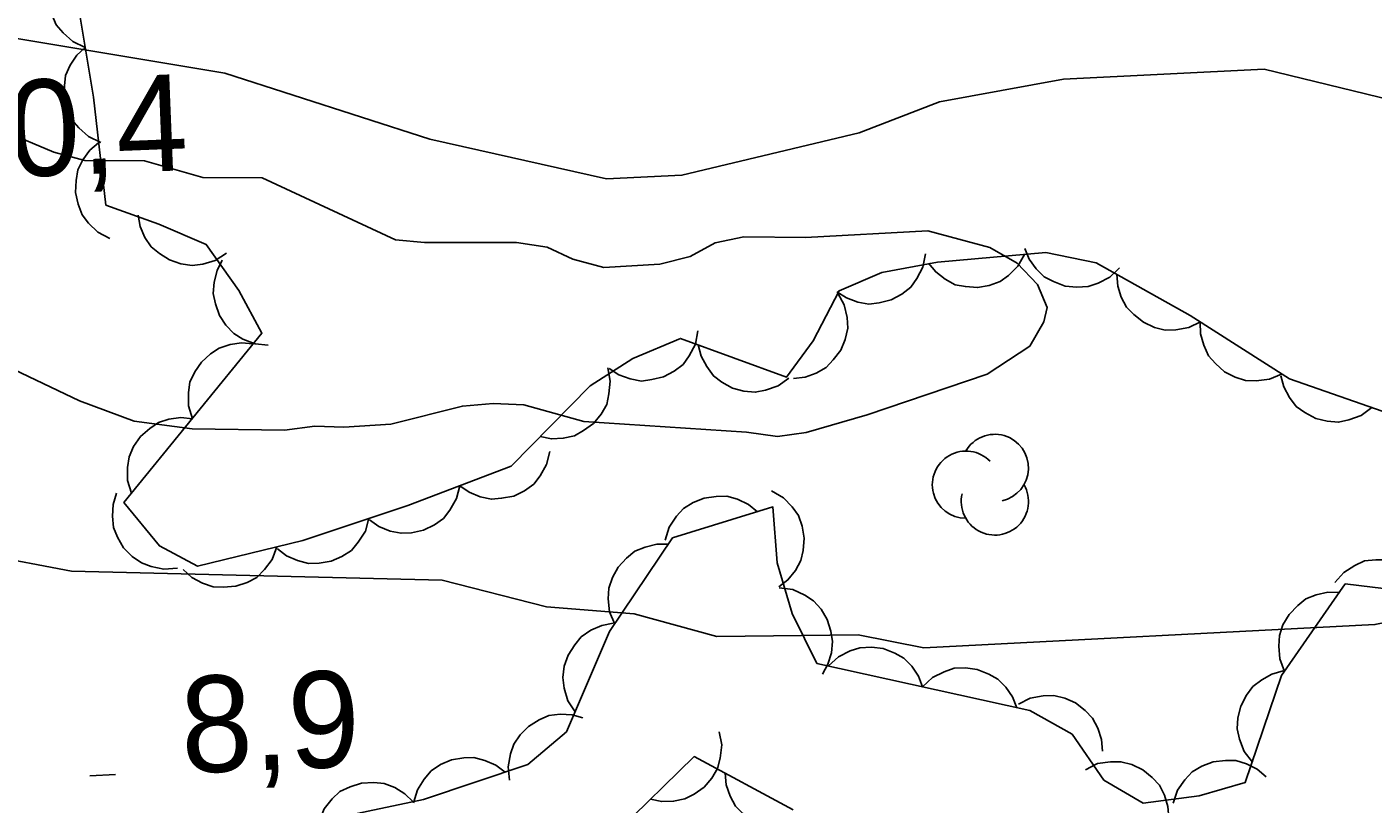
# Model space of a CAD drawing. Extents: x 336540 to 340074, y 5572036 to 5573747.
# Drawn here: x 337735.99 to 337777.88, y 5573512.06 to 5573536.26 of the extents above; entities that cross this region are included whole.
import ezdxf

# ---------------------------------------------------------------- set-up
doc = ezdxf.new("R2010")
doc.units = 0
for name, color, linetype in [('Niveau 1', 7, 'Continuous'), ('Niveau 2', 7, 'Continuous'), ('Niveau 3', 7, 'Continuous'), ('Niveau 44', 7, 'Continuous')]:
    doc.layers.add(name, color=color, linetype=linetype)

msp = doc.modelspace()

# ---------------------------------------------------------------- linework, layer by layer
at = {"layer": 'Niveau 1'}
msp.add_lwpolyline([(337735.3, 5573533), (337736.83, 5573532.36), (337737.79, 5573532.1), (337739.65, 5573532.09), (337741.46, 5573531.57), (337743.31, 5573531.56), (337747.46, 5573529.63), (337748.36, 5573529.54), (337751.22, 5573529.55), (337752.18, 5573529.4), (337752.98, 5573529.03), (337753.94, 5573528.77), (337755.68, 5573528.87), (337756.63, 5573529.11), (337757.4, 5573529.53), (337758.3, 5573529.72), (337760.21, 5573529.7), (337764.02, 5573529.91), (337765.95, 5573529.39), (337766.8, 5573528.9), (337767.43, 5573528.24), (337767.73, 5573527.52), (337767.63, 5573527.07), (337767.2, 5573526.32), (337765.87, 5573525.45), (337762.13, 5573524.18), (337760.24, 5573523.63), (337759.34, 5573523.5), (337758.38, 5573523.64), (337753.32, 5573523.97), (337751.45, 5573524.49), (337750.5, 5573524.53), (337749.54, 5573524.45), (337747.31, 5573523.89), (337745.85, 5573523.8), (337744.95, 5573523.83), (337744, 5573523.7), (337741.13, 5573523.74), (337739.33, 5573523.98), (337737.63, 5573524.62), (337735.36, 5573525.69)], dxfattribs=at)
at = {"layer": 'Niveau 2'}
for points in [[(337734.3, 5573536.12), (337742.15, 5573534.82), (337748.53, 5573532.76), (337754.02, 5573531.53), (337756.37, 5573531.64), (337761.89, 5573532.96), (337764.38, 5573533.92), (337768.24, 5573534.63), (337774.49, 5573534.94), (337780.83, 5573533.4), (337782.91, 5573532.5), (337786.68, 5573531.52), (337792.77, 5573531.48), (337797.9, 5573530.56), (337808.21, 5573530.91), (337815.57, 5573532.47)], [(337734.64, 5573519.83), (337737.38, 5573519.31), (337748.91, 5573519.03), (337752.16, 5573518.2), (337754.88, 5573517.98), (337757.46, 5573517.28), (337761.85, 5573517.33), (337763.9, 5573516.93), (337777.93, 5573517.65), (337782.61, 5573518.57), (337784.97, 5573518.69), (337786, 5573518.56), (337789.03, 5573515.5), (337790.08, 5573515.05), (337792.11, 5573514.81), (337794.65, 5573514.94), (337797.12, 5573516.26), (337801.44, 5573517.83), (337808.67, 5573518.54), (337810.68, 5573519.17)]]:
    msp.add_lwpolyline(points, dxfattribs=at)
at = {"layer": 'Niveau 3'}
msp.add_line((337737.95, 5573512.94), (337738.75, 5573512.98), dxfattribs=at)
at = {"layer": 'Niveau 44'}
for points in [[(337739.01, 5573521.45), (337743.3, 5573526.72), (337742.58, 5573528.05), (337741.57, 5573529.48), (337740.09, 5573530.12), (337738.45, 5573530.71), (337738.06, 5573534.07), (337737.5, 5573537.44), (337737.41, 5573539.08), (337737.76, 5573542.38), (337737.42, 5573545.73), (337735.71, 5573545.13)], [(337737.8, 5573535.62), (337737.42, 5573535.8), (337737.12, 5573536.07), (337736.9, 5573536.32), (337736.76, 5573536.64), (337736.67, 5573537), (337736.67, 5573537.38), (337736.7, 5573537.7), (337736.85, 5573538.03), (337737.05, 5573538.33), (337737.31, 5573538.58)], [(337738.29, 5573532.66), (337737.91, 5573532.84), (337737.61, 5573533.11), (337737.39, 5573533.36), (337737.25, 5573533.68), (337737.16, 5573534.04), (337737.16, 5573534.42), (337737.19, 5573534.74), (337737.34, 5573535.07), (337737.54, 5573535.38), (337737.8, 5573535.62)], [(337738.57, 5573529.67), (337738.2, 5573529.87), (337737.91, 5573530.15), (337737.71, 5573530.41), (337737.58, 5573530.74), (337737.5, 5573531.1), (337737.52, 5573531.48), (337737.57, 5573531.81), (337737.73, 5573532.12), (337737.95, 5573532.42), (337738.22, 5573532.65)], [(337742.2, 5573529.21), (337741.85, 5573528.98), (337741.46, 5573528.87), (337741.13, 5573528.83), (337740.78, 5573528.88), (337740.43, 5573529), (337740.11, 5573529.2), (337739.86, 5573529.41), (337739.66, 5573529.7), (337739.51, 5573530.04), (337739.45, 5573530.4)], [(337769.98, 5573528.76), (337769.68, 5573528.47), (337769.32, 5573528.28), (337769.01, 5573528.17), (337768.66, 5573528.15), (337768.29, 5573528.19), (337767.93, 5573528.33), (337767.64, 5573528.48), (337767.39, 5573528.73), (337767.17, 5573529.03), (337767.04, 5573529.36)], [(337778.4, 5573524.21), (337775.27, 5573525.3), (337772.18, 5573527.27), (337769.26, 5573528.91), (337767.69, 5573529.23), (337764.32, 5573528.93), (337762.59, 5573528.61), (337761.26, 5573528.04), (337760.45, 5573526.48), (337759.62, 5573525.35), (337756.33, 5573526.56), (337754.84, 5573525.93), (337753.51, 5573525.08), (337751.06, 5573522.58), (337747.84, 5573521.36), (337744.57, 5573520.27), (337741.3, 5573519.47), (337740.11, 5573520.1), (337739.01, 5573521.45)], [(337743.5, 5573526.35), (337743.09, 5573526.39), (337742.71, 5573526.54), (337742.43, 5573526.71), (337742.18, 5573526.97), (337741.98, 5573527.27), (337741.86, 5573527.64), (337741.79, 5573527.96), (337741.82, 5573528.31), (337741.91, 5573528.67), (337742.07, 5573528.99)], [(337763.95, 5573529.19), (337763.87, 5573528.78), (337763.68, 5573528.42), (337763.49, 5573528.15), (337763.21, 5573527.94), (337762.88, 5573527.76), (337762.51, 5573527.67), (337762.19, 5573527.63), (337761.84, 5573527.69), (337761.49, 5573527.82), (337761.19, 5573528.01)], [(337767.03, 5573529.17), (337766.82, 5573528.81), (337766.53, 5573528.52), (337766.27, 5573528.33), (337765.93, 5573528.21), (337765.57, 5573528.14), (337765.19, 5573528.17), (337764.87, 5573528.23), (337764.56, 5573528.4), (337764.27, 5573528.63), (337764.04, 5573528.9)], [(337772.51, 5573527.08), (337772.14, 5573526.9), (337771.74, 5573526.83), (337771.41, 5573526.82), (337771.07, 5573526.9), (337770.73, 5573527.06), (337770.43, 5573527.3), (337770.2, 5573527.53), (337770.04, 5573527.84), (337769.93, 5573528.19), (337769.9, 5573528.55)], [(337761.22, 5573527.97), (337761.42, 5573527.6), (337761.51, 5573527.21), (337761.53, 5573526.88), (337761.45, 5573526.53), (337761.31, 5573526.19), (337761.08, 5573525.89), (337760.86, 5573525.65), (337760.55, 5573525.48), (337760.2, 5573525.35), (337759.84, 5573525.31)], [(337775.03, 5573525.45), (337774.65, 5573525.29), (337774.24, 5573525.24), (337773.91, 5573525.25), (337773.58, 5573525.35), (337773.25, 5573525.52), (337772.97, 5573525.78), (337772.75, 5573526.02), (337772.61, 5573526.35), (337772.51, 5573526.7), (337772.5, 5573527.06)], [(337741.14, 5573524.06), (337741.02, 5573524.46), (337741.02, 5573524.87), (337741.06, 5573525.2), (337741.21, 5573525.52), (337741.42, 5573525.82), (337741.7, 5573526.08), (337741.97, 5573526.26), (337742.31, 5573526.37), (337742.67, 5573526.42), (337743.03, 5573526.39)], [(337756.87, 5573526.79), (337756.79, 5573526.38), (337756.6, 5573526.02), (337756.41, 5573525.75), (337756.13, 5573525.54), (337755.8, 5573525.36), (337755.43, 5573525.28), (337755.11, 5573525.23), (337754.76, 5573525.3), (337754.41, 5573525.42), (337754.11, 5573525.62)], [(337759.7, 5573525.32), (337759.36, 5573525.08), (337758.97, 5573524.95), (337758.65, 5573524.88), (337758.3, 5573524.92), (337757.94, 5573525.01), (337757.61, 5573525.2), (337757.35, 5573525.39), (337757.14, 5573525.68), (337756.97, 5573526.01), (337756.88, 5573526.36)], [(337754.06, 5573525.64), (337754.14, 5573525.23), (337754.1, 5573524.83), (337754.03, 5573524.5), (337753.86, 5573524.2), (337753.62, 5573523.91), (337753.31, 5573523.69), (337753.03, 5573523.53), (337752.68, 5573523.45), (337752.31, 5573523.43), (337751.96, 5573523.5)], [(337777.84, 5573524.41), (337777.5, 5573524.16), (337777.12, 5573524.02), (337776.8, 5573523.95), (337776.45, 5573523.98), (337776.09, 5573524.07), (337775.75, 5573524.25), (337775.48, 5573524.44), (337775.27, 5573524.72), (337775.1, 5573525.05), (337775, 5573525.39)], [(337739.24, 5573521.74), (337739.12, 5573522.14), (337739.12, 5573522.54), (337739.17, 5573522.87), (337739.31, 5573523.19), (337739.52, 5573523.5), (337739.81, 5573523.75), (337740.08, 5573523.94), (337740.41, 5573524.04), (337740.78, 5573524.1), (337741.14, 5573524.06)], [(337752.26, 5573523.04), (337752.16, 5573522.63), (337751.96, 5573522.28), (337751.76, 5573522.02), (337751.47, 5573521.81), (337751.14, 5573521.65), (337750.76, 5573521.58), (337750.44, 5573521.55), (337750.09, 5573521.63), (337749.75, 5573521.77), (337749.46, 5573521.97)], [(337749.46, 5573521.97), (337749.36, 5573521.57), (337749.15, 5573521.21), (337748.95, 5573520.95), (337748.67, 5573520.75), (337748.33, 5573520.59), (337747.96, 5573520.51), (337747.63, 5573520.49), (337747.29, 5573520.56), (337746.94, 5573520.7), (337746.65, 5573520.91)], [(337759.16, 5573521.81), (337759.53, 5573521.6), (337759.8, 5573521.31), (337760, 5573521.04), (337760.11, 5573520.71), (337760.17, 5573520.34), (337760.14, 5573519.96), (337760.07, 5573519.64), (337759.9, 5573519.33), (337759.67, 5573519.04), (337759.39, 5573518.82)], [(337740.67, 5573519.41), (337740.25, 5573519.37), (337739.86, 5573519.46), (337739.55, 5573519.57), (337739.26, 5573519.77), (337739, 5573520.04), (337738.81, 5573520.37), (337738.68, 5573520.67), (337738.65, 5573521.02), (337738.67, 5573521.39), (337738.78, 5573521.74)], [(337755.85, 5573520.28), (337755.97, 5573520.68), (337756.2, 5573521.02), (337756.42, 5573521.26), (337756.72, 5573521.45), (337757.06, 5573521.59), (337757.44, 5573521.64), (337757.77, 5573521.65), (337758.1, 5573521.55), (337758.44, 5573521.39), (337758.72, 5573521.16)], [(337746.63, 5573520.96), (337746.52, 5573520.56), (337746.3, 5573520.21), (337746.09, 5573519.96), (337745.79, 5573519.77), (337745.46, 5573519.62), (337745.08, 5573519.56), (337744.75, 5573519.55), (337744.41, 5573519.64), (337744.07, 5573519.79), (337743.79, 5573520.01)], [(337744.89, 5573511.48), (337748.33, 5573512.2), (337751.58, 5573513.29), (337752.78, 5573514.31), (337754.12, 5573517.43), (337756.08, 5573520.35), (337759.2, 5573521.31), (337759.33, 5573519.57), (337759.8, 5573517.99), (337760.57, 5573516.44), (337767.2, 5573514.97), (337768.51, 5573514.24), (337769.5, 5573512.8), (337770.72, 5573512.09), (337772.46, 5573512.32), (337773.9, 5573512.73), (337775.03, 5573516.06), (337777.01, 5573518.92), (337778.62, 5573518.72)], [(337754.28, 5573517.66), (337754.12, 5573518.05), (337754.08, 5573518.45), (337754.1, 5573518.78), (337754.21, 5573519.12), (337754.39, 5573519.44), (337754.65, 5573519.72), (337754.9, 5573519.93), (337755.23, 5573520.06), (337755.59, 5573520.15), (337755.95, 5573520.15)], [(337743.77, 5573520.07), (337743.62, 5573519.68), (337743.38, 5573519.36), (337743.14, 5573519.12), (337742.84, 5573518.96), (337742.49, 5573518.84), (337742.1, 5573518.81), (337741.78, 5573518.82), (337741.45, 5573518.94), (337741.12, 5573519.12), (337740.85, 5573519.36)], [(337776.69, 5573518.96), (337776.96, 5573519.27), (337777.31, 5573519.49), (337777.61, 5573519.63), (337777.96, 5573519.67), (337778.33, 5573519.66), (337778.69, 5573519.55), (337779, 5573519.42), (337779.26, 5573519.19), (337779.5, 5573518.91), (337779.67, 5573518.59)], [(337759.4, 5573518.79), (337759.82, 5573518.74), (337760.19, 5573518.57), (337760.46, 5573518.39), (337760.7, 5573518.13), (337760.89, 5573517.81), (337761, 5573517.44), (337761.06, 5573517.12), (337761.02, 5573516.77), (337760.91, 5573516.42), (337760.74, 5573516.11)], [(337775.12, 5573516.19), (337774.97, 5573516.58), (337774.94, 5573516.98), (337774.96, 5573517.31), (337775.07, 5573517.64), (337775.26, 5573517.96), (337775.53, 5573518.24), (337775.78, 5573518.45), (337776.1, 5573518.58), (337776.47, 5573518.66), (337776.83, 5573518.65)], [(337753.05, 5573514.93), (337752.82, 5573515.28), (337752.71, 5573515.67), (337752.66, 5573516), (337752.71, 5573516.35), (337752.83, 5573516.7), (337753.04, 5573517.02), (337753.24, 5573517.27), (337753.54, 5573517.47), (337753.88, 5573517.62), (337754.23, 5573517.69)], [(337760.93, 5573516.36), (337761.24, 5573516.65), (337761.6, 5573516.83), (337761.91, 5573516.93), (337762.27, 5573516.95), (337762.63, 5573516.9), (337762.99, 5573516.76), (337763.27, 5573516.6), (337763.52, 5573516.35), (337763.73, 5573516.04), (337763.86, 5573515.71)], [(337763.86, 5573515.71), (337764.17, 5573516), (337764.53, 5573516.18), (337764.84, 5573516.29), (337765.19, 5573516.3), (337765.56, 5573516.25), (337765.92, 5573516.11), (337766.2, 5573515.95), (337766.45, 5573515.7), (337766.66, 5573515.4), (337766.79, 5573515.06)], [(337774.12, 5573513.37), (337773.86, 5573513.7), (337773.72, 5573514.08), (337773.65, 5573514.4), (337773.67, 5573514.75), (337773.76, 5573515.11), (337773.94, 5573515.45), (337774.13, 5573515.72), (337774.41, 5573515.93), (337774.73, 5573516.11), (337775.08, 5573516.21)], [(337766.84, 5573515.17), (337767.21, 5573515.36), (337767.61, 5573515.43), (337767.94, 5573515.44), (337768.28, 5573515.36), (337768.62, 5573515.21), (337768.92, 5573514.97), (337769.15, 5573514.74), (337769.31, 5573514.42), (337769.42, 5573514.07), (337769.46, 5573513.71)], [(337751.01, 5573512.8), (337750.96, 5573513.22), (337751.04, 5573513.62), (337751.14, 5573513.93), (337751.34, 5573514.22), (337751.6, 5573514.48), (337751.93, 5573514.68), (337752.23, 5573514.82), (337752.58, 5573514.86), (337752.95, 5573514.84), (337753.29, 5573514.75)], [(337757.53, 5573514.31), (337757.61, 5573513.9), (337757.56, 5573513.49), (337757.48, 5573513.17), (337757.3, 5573512.87), (337757.06, 5573512.59), (337756.75, 5573512.37), (337756.46, 5573512.22), (337756.11, 5573512.15), (337755.74, 5573512.14), (337755.39, 5573512.21)], [(337748.02, 5573512.1), (337748.14, 5573512.5), (337748.35, 5573512.84), (337748.57, 5573513.1), (337748.86, 5573513.29), (337749.2, 5573513.44), (337749.58, 5573513.5), (337749.9, 5573513.51), (337750.24, 5573513.42), (337750.58, 5573513.27), (337750.87, 5573513.05)], [(337759.83, 5573511.88), (337756.75, 5573513.54), (337754.38, 5573511.22)], [(337771.66, 5573512.09), (337771.79, 5573512.49), (337772.02, 5573512.82), (337772.25, 5573513.06), (337772.55, 5573513.24), (337772.9, 5573513.38), (337773.28, 5573513.42), (337773.6, 5573513.42), (337773.94, 5573513.31), (337774.27, 5573513.15), (337774.55, 5573512.91)], [(337760.36, 5573511.6), (337759.99, 5573511.4), (337759.59, 5573511.33), (337759.26, 5573511.31), (337758.92, 5573511.39), (337758.58, 5573511.54), (337758.27, 5573511.77), (337758.04, 5573512), (337757.87, 5573512.31), (337757.75, 5573512.66), (337757.72, 5573513.02)], [(337768.93, 5573513.13), (337769.3, 5573513.32), (337769.7, 5573513.38), (337770.03, 5573513.38), (337770.37, 5573513.29), (337770.71, 5573513.13), (337771, 5573512.89), (337771.23, 5573512.65), (337771.39, 5573512.34), (337771.49, 5573511.98), (337771.52, 5573511.63)], [(337745.08, 5573511.52), (337745.24, 5573511.91), (337745.49, 5573512.22), (337745.73, 5573512.45), (337746.05, 5573512.6), (337746.4, 5573512.71), (337746.78, 5573512.73), (337747.11, 5573512.7), (337747.44, 5573512.58), (337747.75, 5573512.38), (337748.01, 5573512.13)]]:
    msp.add_lwpolyline(points, dxfattribs=at)
for centre, start, end in [((337766.107, 5573522.527), 282.2692, 149.7263), ((337765.207, 5573522.004), 44.1154, 269.804), ((337766.107, 5573521.481), 166.9369, 29.6212)]:
    msp.add_arc(centre, 1.046, start, end, dxfattribs=at)

# ---------------------------------------------------------------- texts
at = {"layer": 'Niveau 3'}
for s, p in [('10,4   ', (337733.24, 5573531.49)), ('8,9    ', (337740.83, 5573513.02))]:
    msp.add_text(s, height=2.9999, rotation=2.2763, dxfattribs=at).set_placement(p)

doc.saveas('drawing.dxf')
